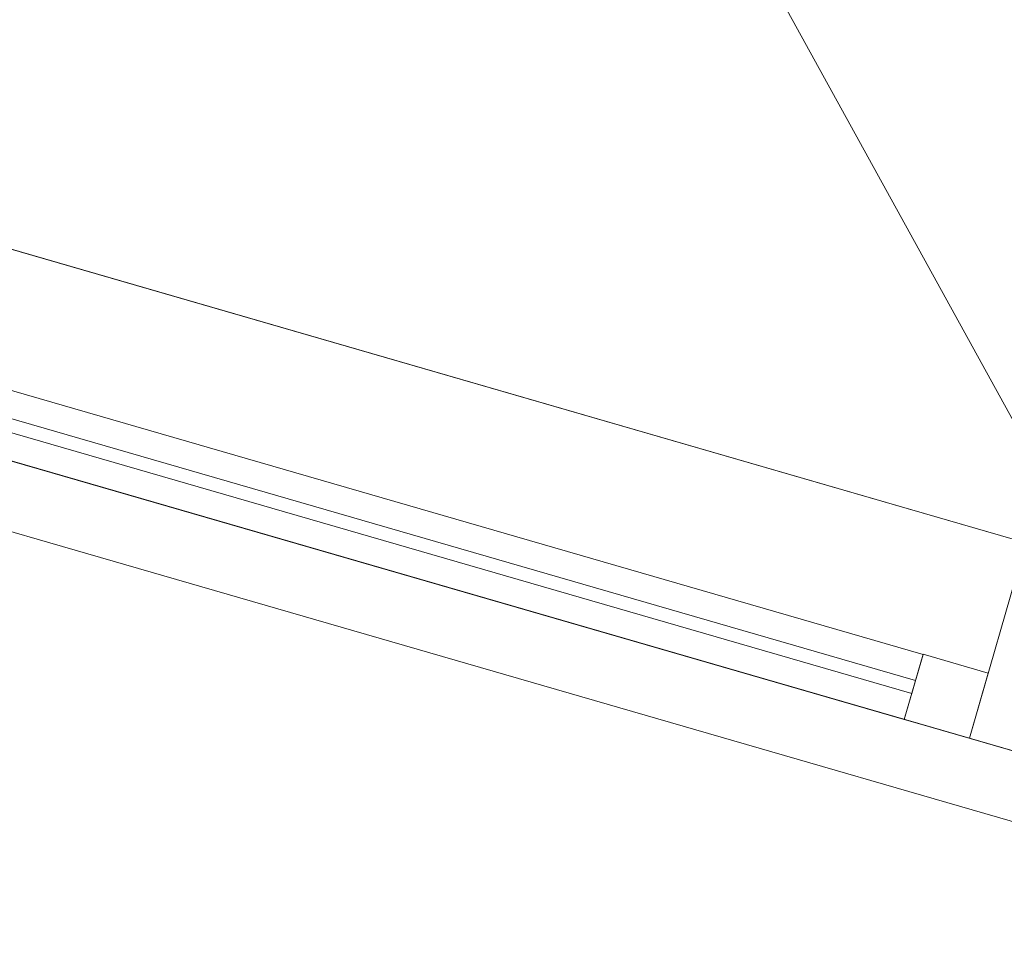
# Model space of a CAD drawing. Header units: millimetres. Extents: x -430348 to -225823, y -86243 to 5084.
# Tile 876 of 1056: x -311459 to -310733, y -73811 to -73127. Entities that reach past the tile are written whole.
import ezdxf

# ---------------------------------------------------------------- set-up
doc = ezdxf.new("R2010")
doc.units = ezdxf.units.MM
for name, color, linetype, lineweight in [('A-GLAZ-CURT', 52, 'Continuous', 9), ('A-GLAZ-CWMG', 51, 'Continuous', 9), ('A-ROOF', 132, 'Continuous', 9), ('A-WALL', 113, 'Continuous', 9)]:
    doc.layers.add(name, color=color, linetype=linetype, lineweight=lineweight)

# ---------------------------------------------------------------- blocks, each defined once
blk = doc.blocks.new('Rectangular Mullion - 50mm x 50mm-544268-_3D_ Copy 1')
at = {"layer": 'A-GLAZ-CWMG'}
mesh = blk.add_polyface(dxfattribs=at)
corners = [(0, 25), (-50, 25), (-50, -25), (0, -25)]
mesh.append_faces([[corners[k] for k in face] for face in [(2, 3, 0, 1)]])
mesh = blk.add_polyface(dxfattribs=at)
corners = [(-50, 25), (0, 25), (0, 25, -1330), (-50, 25, -1330)]
mesh.append_faces([[corners[k] for k in face] for face in [(3, 0, 1, 2)]])
mesh = blk.add_polyface(dxfattribs=at)
corners = [(-50, -25), (-50, 25), (-50, 25, -1330), (-50, -25, -1330)]
mesh.append_faces([[corners[k] for k in face] for face in [(3, 0, 1, 2)]])
mesh = blk.add_polyface(dxfattribs=at)
corners = [(0, 25), (0, -25), (0, -25, -1330), (0, 25, -1330)]
mesh.append_faces([[corners[k] for k in face] for face in [(3, 0, 1, 2)]])
mesh = blk.add_polyface(dxfattribs=at)
corners = [(0, -25), (-50, -25), (-50, -25, -1330), (0, -25, -1330)]
mesh.append_faces([[corners[k] for k in face] for face in [(3, 0, 1, 2)]])
blk = doc.blocks.new('Rectangular Mullion - 50mm x 50mm-225191-_3D_ Copy 1')
at = {"layer": 'A-GLAZ-CWMG'}
mesh = blk.add_polyface(dxfattribs=at)
corners = [(0, 25), (-50, 25), (-50, -25), (0, -25)]
mesh.append_faces([[corners[k] for k in face] for face in [(3, 0, 1, 2)]])
mesh = blk.add_polyface(dxfattribs=at)
corners = [(-50, 25), (0, 25), (0, 25, -940), (-50, 25, -940)]
mesh.append_faces([[corners[k] for k in face] for face in [(3, 0, 1, 2)]])
mesh = blk.add_polyface(dxfattribs=at)
corners = [(-50, -25), (-50, 25), (-50, 25, -940), (-50, -25, -940)]
mesh.append_faces([[corners[k] for k in face] for face in [(3, 0, 1, 2)]])
mesh = blk.add_polyface(dxfattribs=at)
corners = [(0, 25), (0, -25), (0, -25, -940), (0, 25, -940)]
mesh.append_faces([[corners[k] for k in face] for face in [(3, 0, 1, 2)]])
mesh = blk.add_polyface(dxfattribs=at)
corners = [(0, -25), (-50, -25), (-50, -25, -940), (0, -25, -940)]
mesh.append_faces([[corners[k] for k in face] for face in [(3, 0, 1, 2)]])
blk = doc.blocks.new('Rectangular Mullion - 50mm x 50mm-224775-_3D_ Copy 1')
at = {"layer": 'A-GLAZ-CWMG'}
mesh = blk.add_polyface(dxfattribs=at)
corners = [(0, 25, -400), (0, -25, -400), (-50, -25, -400), (-50, 25, -400)]
mesh.append_faces([[corners[k] for k in face] for face in [(3, 0, 1, 2)]])
mesh = blk.add_polyface(dxfattribs=at)
corners = [(-50, 25), (0, 25), (0, 25, -400), (-50, 25, -400)]
mesh.append_faces([[corners[k] for k in face] for face in [(3, 0, 1, 2)]])
mesh = blk.add_polyface(dxfattribs=at)
corners = [(-50, -25), (-50, 25), (-50, 25, -400), (-50, -25, -400)]
mesh.append_faces([[corners[k] for k in face] for face in [(0, 1, 2, 3)]])
mesh = blk.add_polyface(dxfattribs=at)
corners = [(0, 25), (0, -25), (0, -25, -400), (0, 25, -400)]
mesh.append_faces([[corners[k] for k in face] for face in [(0, 1, 2, 3)]])
mesh = blk.add_polyface(dxfattribs=at)
corners = [(0, -25), (-50, -25), (-50, -25, -400), (0, -25, -400)]
mesh.append_faces([[corners[k] for k in face] for face in [(3, 0, 1, 2)]])
blk = doc.blocks.new('System Panel - Glazed-544272-_3D_ Copy 1')
at = {"layer": 'A-GLAZ-CURT', "transparency": 33554471}
mesh = blk.add_polyface(dxfattribs=at)
corners = [(-665, 5), (-665, 5, 865), (665, 5, 865), (665, 5)]
mesh.append_faces([[corners[k] for k in face] for face in [(2, 3, 0, 1)]])
mesh = blk.add_polyface(dxfattribs=at)
corners = [(665, -5), (-665, -5), (-665, 5), (665, 5)]
mesh.append_faces([[corners[k] for k in face] for face in [(3, 0, 1, 2)]])
mesh = blk.add_polyface(dxfattribs=at)
corners = [(-665, -5, 865), (665, -5, 865), (665, 5, 865), (-665, 5, 865)]
mesh.append_faces([[corners[k] for k in face] for face in [(3, 0, 1, 2)]])
mesh = blk.add_polyface(dxfattribs=at)
corners = [(665, -5, 865), (665, -5), (665, 5), (665, 5, 865)]
mesh.append_faces([[corners[k] for k in face] for face in [(0, 1, 2, 3)]])
mesh = blk.add_polyface(dxfattribs=at)
corners = [(-665, -5), (665, -5), (665, -5, 865), (-665, -5, 865)]
mesh.append_faces([[corners[k] for k in face] for face in [(2, 3, 0, 1)]])
blk = doc.blocks.new('System Panel - Glazed-544273-_3D_ Copy 1')
at = {"layer": 'A-GLAZ-CURT', "transparency": 33554471}
mesh = blk.add_polyface(dxfattribs=at)
corners = [(-665, 5), (-665, 5, 325), (665, 5, 325), (665, 5)]
mesh.append_faces([[corners[k] for k in face] for face in [(2, 3, 0, 1)]])
mesh = blk.add_polyface(dxfattribs=at)
corners = [(665, -5), (-665, -5), (-665, 5), (665, 5)]
mesh.append_faces([[corners[k] for k in face] for face in [(3, 0, 1, 2)]])
mesh = blk.add_polyface(dxfattribs=at)
corners = [(-665, -5, 325), (665, -5, 325), (665, 5, 325), (-665, 5, 325)]
mesh.append_faces([[corners[k] for k in face] for face in [(3, 0, 1, 2)]])
mesh = blk.add_polyface(dxfattribs=at)
corners = [(665, -5, 325), (665, -5), (665, 5), (665, 5, 325)]
mesh.append_faces([[corners[k] for k in face] for face in [(3, 0, 1, 2)]])
mesh = blk.add_polyface(dxfattribs=at)
corners = [(-665, -5), (665, -5), (665, -5, 325), (-665, -5, 325)]
mesh.append_faces([[corners[k] for k in face] for face in [(2, 3, 0, 1)]])
blk = doc.blocks.new('Rectangular Mullion - 50mm x 50mm-544269-_3D_ Copy 1')
at = {"layer": 'A-GLAZ-CWMG'}
mesh = blk.add_polyface(dxfattribs=at)
corners = [(0, 25, -1330), (0, -25, -1330), (-50, -25, -1330), (-50, 25, -1330)]
mesh.append_faces([[corners[k] for k in face] for face in [(0, 1, 2, 3)]])
mesh = blk.add_polyface(dxfattribs=at)
corners = [(-50, 25), (0, 25), (0, 25, -1330), (-50, 25, -1330)]
mesh.append_faces([[corners[k] for k in face] for face in [(3, 0, 1, 2)]])
mesh = blk.add_polyface(dxfattribs=at)
corners = [(-50, -25), (-50, 25), (-50, 25, -1330), (-50, -25, -1330)]
mesh.append_faces([[corners[k] for k in face] for face in [(3, 0, 1, 2)]])
mesh = blk.add_polyface(dxfattribs=at)
corners = [(0, 25), (0, -25), (0, -25, -1330), (0, 25, -1330)]
mesh.append_faces([[corners[k] for k in face] for face in [(3, 0, 1, 2)]])
mesh = blk.add_polyface(dxfattribs=at)
corners = [(0, -25), (-50, -25), (-50, -25, -1330), (0, -25, -1330)]
mesh.append_faces([[corners[k] for k in face] for face in [(3, 0, 1, 2)]])
blk = doc.blocks.new('Rectangular Mullion - 50mm x 50mm-544270-_3D_ Copy 1')
at = {"layer": 'A-GLAZ-CWMG'}
mesh = blk.add_polyface(dxfattribs=at)
corners = [(25, 25), (-25, 25), (-25, -25), (25, -25)]
mesh.append_faces([[corners[k] for k in face] for face in [(2, 3, 0, 1)]])
mesh = blk.add_polyface(dxfattribs=at)
corners = [(-25, 25), (25, 25), (25, 25, -1330), (-25, 25, -1330)]
mesh.append_faces([[corners[k] for k in face] for face in [(3, 0, 1, 2)]])
mesh = blk.add_polyface(dxfattribs=at)
corners = [(-25, -25), (-25, 25), (-25, 25, -1330), (-25, -25, -1330)]
mesh.append_faces([[corners[k] for k in face] for face in [(3, 0, 1, 2)]])
mesh = blk.add_polyface(dxfattribs=at)
corners = [(25, 25), (25, -25), (25, -25, -1330), (25, 25, -1330)]
mesh.append_faces([[corners[k] for k in face] for face in [(3, 0, 1, 2)]])
mesh = blk.add_polyface(dxfattribs=at)
corners = [(25, -25), (-25, -25), (-25, -25, -1330), (25, -25, -1330)]
mesh.append_faces([[corners[k] for k in face] for face in [(3, 0, 1, 2)]])

msp = doc.modelspace()

# ---------------------------------------------------------------- block references
at = {"layer": 'A-GLAZ-CURT', "transparency": 33554471, "rotation": 343.8583935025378}
for name, p in [('System Panel - Glazed-544272-_3D_ Copy 1', (-311438.37, -73434.45, 60900)), ('System Panel - Glazed-544273-_3D_ Copy 1', (-311438.37, -73434.45, 61815))]:
    msp.add_blockref(name, p, dxfattribs=at)
at = {"layer": 'A-GLAZ-CWMG', "extrusion": (0.960578, -0.278012, 0), "rotation": 90}
for name, p in [('Rectangular Mullion - 50mm x 50mm-544268-_3D_ Copy 1', (-157123.17, 62190, -278080.02)), ('Rectangular Mullion - 50mm x 50mm-544270-_3D_ Copy 1', (-157123.17, 61790, -278080.02))]:
    msp.add_blockref(name, p, dxfattribs=at)
at = {"layer": 'A-GLAZ-CWMG', "extrusion": (-0.960578, 0.278012, 0), "rotation": 270}
msp.add_blockref('Rectangular Mullion - 50mm x 50mm-544269-_3D_ Copy 1', (157123.17, 60850, 279410.02), dxfattribs=at)
at = {"layer": 'A-GLAZ-CWMG', "extrusion": (0, 0, -1), "rotation": 196.1416064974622}
for name, p in [('Rectangular Mullion - 50mm x 50mm-225191-_3D_ Copy 1', (310751.56, -73633.23, -60850)), ('Rectangular Mullion - 50mm x 50mm-224775-_3D_ Copy 1', (310751.56, -73633.23, -61790))]:
    msp.add_blockref(name, p, dxfattribs=at)

# ---------------------------------------------------------------- meshes
at = {"layer": 'A-ROOF'}
mesh = msp.add_polyface(dxfattribs=at)
corners = [(-309266.7, -69545.78, 67142.19), (-311689.81, -65148.78, 64610), (-287963.54, -72015.69, 64610), (-292360.54, -74438.79, 67142.19)]
mesh.append_faces([[corners[k] for k in face] for face in [(1, 2, 3, 0)]])
mesh = msp.add_polyface(dxfattribs=at)
corners = [(-311689.81, -65148.78, 64732.83), (-309266.7, -69545.78, 67265.02), (-292360.54, -74438.79, 67265.02), (-287963.54, -72015.69, 64732.83)]
mesh.append_faces([[corners[k] for k in face] for face in [(2, 3, 0, 1)]])
mesh = msp.add_polyface(dxfattribs=at)
corners = [(-313663.69, -71968.88, 64610), (-309266.7, -69545.78, 67142.19), (-292360.54, -74438.79, 67142.19), (-289937.43, -78835.79, 64610)]
mesh.append_faces([[corners[k] for k in face] for face in [(3, 0, 1, 2)]])
mesh = msp.add_polyface(dxfattribs=at)
corners = [(-313663.69, -71968.88, 64732.83), (-289937.43, -78835.79, 64732.83), (-292360.54, -74438.79, 67265.02), (-309266.7, -69545.78, 67265.02)]
mesh.append_faces([[corners[k] for k in face] for face in [(3, 0, 1, 2)]])
mesh = msp.add_polyface(dxfattribs=at)
corners = [(-289937.43, -78835.79, 64610), (-289937.43, -78835.79, 64732.83), (-313663.69, -71968.88, 64732.83), (-313663.69, -71968.88, 64610)]
mesh.append_faces([[corners[k] for k in face] for face in [(1, 2, 3, 0)]])
mesh = msp.add_polyface(dxfattribs=at)
corners = [(-313606.1, -72885.11, 62290), (-311983.59, -71990.97, 63046.31), (-311426.4, -72152.23, 63046.31), (-310532.26, -73774.75, 62290)]
mesh.append_faces([[corners[k] for k in face] for face in [(3, 0, 1, 2)]])
mesh = msp.add_polyface(dxfattribs=at)
corners = [(-313606.1, -72885.11, 62370.83), (-310532.26, -73774.75, 62370.83), (-311426.4, -72152.23, 63127.14), (-311983.59, -71990.97, 63127.14)]
mesh.append_faces([[corners[k] for k in face] for face in [(3, 0, 1, 2)]])
mesh = msp.add_polyface(dxfattribs=at)
corners = [(-311426.4, -72152.23, 63046.31), (-310915, -72300.24, 62738.94), (-310512.72, -72880.85, 62422.65), (-310292.03, -72944.72, 62290), (-310532.26, -73774.75, 62290)]
mesh.append_faces([[corners[k] for k in face] for face in [(2, 4, 0, 1)]], dxfattribs={"vtx0": -1})
mesh.append_faces([[corners[k] for k in face] for face in [(3, 4, 2)]], dxfattribs={"vtx1": -1})
mesh = msp.add_polyface(dxfattribs=at)
corners = [(-310915, -72300.24, 62819.77), (-311426.4, -72152.23, 63127.14), (-310532.26, -73774.75, 62370.83), (-310292.03, -72944.72, 62370.83), (-310512.72, -72880.85, 62503.48)]
mesh.append_faces([[corners[k] for k in face] for face in [(4, 2, 3)]], dxfattribs={"vtx0": -1})
mesh.append_faces([[corners[k] for k in face] for face in [(1, 2, 4, 0)]], dxfattribs={"vtx1": -1})
mesh = msp.add_polyface(dxfattribs=at)
corners = [(-310532.26, -73774.75, 62290), (-310532.26, -73774.75, 62370.83), (-313606.1, -72885.11, 62370.83), (-313606.1, -72885.11, 62290)]
mesh.append_faces([[corners[k] for k in face] for face in [(2, 3, 0, 1)]])
at = {"layer": 'A-WALL'}
mesh = msp.add_polyface(dxfattribs=at)
corners = [(-310614.42, -73698.95, 59055.17), (-313352.07, -72906.61, 59055.17), (-313310.37, -72762.53, 59055.17), (-310716.81, -73513.16, 59055.17), (-310572.72, -73554.86, 59055.17)]
mesh.append_faces([[corners[k] for k in face] for face in [(3, 0, 1, 2)]], dxfattribs={"vtx0": -1})
mesh.append_faces([[corners[k] for k in face] for face in [(3, 4, 0)]], dxfattribs={"vtx2": -1})
mesh = msp.add_polyface(dxfattribs=at)
corners = [(-313310.37, -72762.53, 62405.45), (-313352.07, -72906.61, 62318.85), (-310614.42, -73698.95, 62318.85), (-310600.51, -73650.9, 62347.74), (-310668.75, -73527.07, 62405.45), (-310716.81, -73513.16, 62405.45)]
mesh.append_faces([[corners[k] for k in face] for face in [(3, 4, 5, 2)]], dxfattribs={"vtx2": -1})
mesh.append_faces([[corners[k] for k in face] for face in [(5, 0, 1, 2)]], dxfattribs={"vtx3": -1})
mesh = msp.add_polyface(dxfattribs=at)
corners = [(-310716.81, -73513.16, 62190), (-310758.51, -73657.25, 62190), (-313352.07, -72906.61, 62190), (-313310.37, -72762.53, 62190)]
mesh.append_faces([[corners[k] for k in face] for face in [(3, 0, 1, 2)]])
mesh = msp.add_polyface(dxfattribs=at)
corners = [(-310572.72, -73554.86, 59055.17), (-310716.81, -73513.16, 59055.17), (-313310.37, -72762.53, 59055.17), (-313310.37, -72762.53, 60850), (-312878.11, -72887.63, 60850), (-312878.11, -72887.63, 59924.36), (-312042.4, -73129.5, 59924.36), (-312042.4, -73129.5, 60850), (-310716.81, -73513.16, 60850), (-310716.81, -73513.16, 62190), (-313310.37, -72762.53, 62190), (-313310.37, -72762.53, 62405.45), (-310716.81, -73513.16, 62405.45), (-310668.75, -73527.07, 62405.45), (-310572.72, -73554.86, 62347.74)]
mesh.append_faces([[corners[k] for k in face] for face in [(5, 2, 3, 4), (12, 10, 11)]], dxfattribs={"vtx0": -1})
mesh.append_faces([[corners[k] for k in face] for face in [(2, 5, 6, 1)]], dxfattribs={"vtx0": -1, "vtx2": -1})
mesh.append_faces([[corners[k] for k in face] for face in [(8, 0, 1, 6)]], dxfattribs={"vtx0": -1, "vtx2": -1, "vtx3": -1})
mesh.append_faces([[corners[k] for k in face] for face in [(13, 14, 9)]], dxfattribs={"vtx1": -1, "vtx2": -1})
mesh.append_faces([[corners[k] for k in face] for face in [(14, 0, 8, 9), (9, 10, 12, 13)]], dxfattribs={"vtx1": -1, "vtx3": -1})
mesh.append_faces([[corners[k] for k in face] for face in [(6, 7, 8)]], dxfattribs={"vtx2": -1})
mesh = msp.add_polyface(dxfattribs=at)
corners = [(-313352.07, -72906.61, 59055.17), (-310614.42, -73698.95, 59055.17), (-310614.42, -73698.95, 62318.85), (-313352.07, -72906.61, 62318.85), (-313352.07, -72906.61, 62190), (-310758.51, -73657.25, 62190), (-310758.51, -73657.25, 60850), (-312084.11, -73273.59, 60850), (-312084.11, -73273.59, 59924.36), (-312919.81, -73031.72, 59924.36), (-312919.81, -73031.72, 60850), (-313352.07, -72906.61, 60850)]
mesh.append_faces([[corners[k] for k in face] for face in [(2, 5, 6, 1)]], dxfattribs={"vtx0": -1, "vtx2": -1})
mesh.append_faces([[corners[k] for k in face] for face in [(11, 0, 9, 10)]], dxfattribs={"vtx1": -1})
mesh.append_faces([[corners[k] for k in face] for face in [(8, 9, 0, 1)]], dxfattribs={"vtx1": -1, "vtx3": -1})
mesh.append_faces([[corners[k] for k in face] for face in [(3, 4, 5, 2)]], dxfattribs={"vtx2": -1})
mesh.append_faces([[corners[k] for k in face] for face in [(6, 7, 8, 1)]], dxfattribs={"vtx2": -1, "vtx3": -1})
mesh = msp.add_polyface(dxfattribs=at)
corners = [(-310758.51, -73657.25, 60850), (-310716.81, -73513.16, 60850), (-312042.4, -73129.5, 60850), (-312084.11, -73273.59, 60850)]
mesh.append_faces([[corners[k] for k in face] for face in [(0, 1, 2, 3)]])
mesh = msp.add_polyface(dxfattribs=at)
corners = [(-310758.51, -73657.25, 62190), (-310716.81, -73513.16, 62190), (-310716.81, -73513.16, 60850), (-310758.51, -73657.25, 60850)]
mesh.append_faces([[corners[k] for k in face] for face in [(0, 1, 2, 3)]])

doc.saveas('drawing.dxf')
